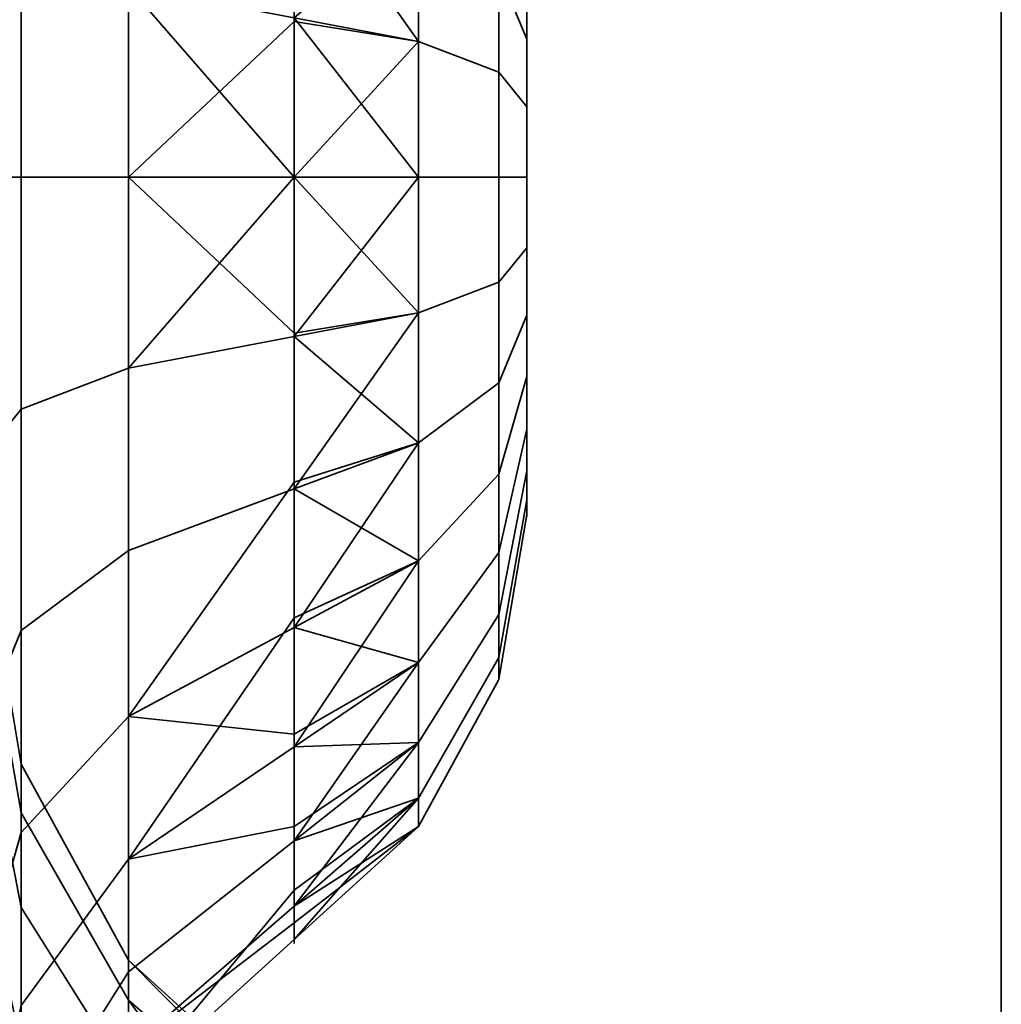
# Model space of a CAD drawing. Header units: millimetres. Extents: x -603 to 3703, y -120 to 193.
# Tile 635 of 656: x 2486.05 to 2487.5, y -17.22 to -15.77. Entities that reach past the tile are written whole.
import ezdxf

# ---------------------------------------------------------------- set-up
doc = ezdxf.new("R2010")
doc.units = ezdxf.units.MM
doc.layers.add('151', color=7, linetype='Continuous', true_color=0xffffff)

# ---------------------------------------------------------------- blocks, each defined once
blk = doc.blocks.new('UG_SURFACE_003')
at = {"layer": '151', "color": 252, "linetype": 'Continuous', "lineweight": 35}
for points in [[(3702.5001, -35, 2213.0001), (3702.5001, 174.4, 2213.0001), (2297.4999, 174.4, 2213.0001), (2297.4999, -35, 2213.0001)], [(2447.5, -35, 2063), (2447.5, 174.4, 2063), (3552.5, 174.4, 2063), (3552.5, -35, 2063)]]:
    blk.add_3dface(points, dxfattribs=at)
blk = doc.blocks.new('UG_SURFACE_164')
at = {"layer": '151', "color": 252, "linetype": 'Continuous', "lineweight": 35}
for points in [[(2486.0001, 14.42, 2022.5), (2486.0001, -46.92, 2022.5), (2487.5, -46.92, 2020.9999), (2487.5, 14.42, 2020.9999)], [(2487.5, 14.42, -7), (2487.5, -46.92, -7), (2486.0001, -46.92, -7), (2486.0001, 14.42, -7)], [(2487.5, -46.92, 2020.9999), (2487.5, -46.92, -7), (2487.5, 14.42, -7), (2487.5, 14.42, 2020.9999)]]:
    blk.add_3dface(points, dxfattribs=at)
blk = doc.blocks.new('UG_SURFACE_165')
at = {"layer": '151', "color": 252, "linetype": 'Continuous', "lineweight": 35}
for points in [[(2486.0001, 14.42, 2022.5), (2486.0001, -46.92, 2022.5), (2487.5, -46.92, 2020.9999), (2487.5, 14.42, 2020.9999)], [(2487.5, 14.42, -7), (2487.5, -46.92, -7), (2486.0001, -46.92, -7), (2486.0001, 14.42, -7)], [(2487.5, -46.92, 2020.9999), (2487.5, -46.92, -7), (2487.5, 14.42, -7), (2487.5, 14.42, 2020.9999)]]:
    blk.add_3dface(points, dxfattribs=at)
blk = doc.blocks.new('UG_SURFACE_166')
at = {"layer": '151', "color": 252, "linetype": 'Continuous', "lineweight": 35}
for points in [[(2486.0001, -46.92, 2022.5), (3513.9999, -46.92, 2022.5), (3513.9999, 14.42, 2022.5), (2486.0001, 14.42, 2022.5)], [(2486.0001, -46.92, 2022.5), (2486.0001, 14.42, 2022.5), (2487.5, 14.42, 2020.9999), (2487.5, -46.92, 2020.9999)], [(2487.5, -46.92, 2020.9999), (2487.5, 14.42, 2020.9999), (3512.5, 14.42, 2020.9999), (3512.5, -46.92, 2020.9999)]]:
    blk.add_3dface(points, dxfattribs=at)
blk = doc.blocks.new('UG_SURFACE_168')
at = {"layer": '151', "color": 252, "linetype": 'Continuous', "lineweight": 35}
for points in [[(2486.0547, -15.3315, 998.4986), (2486.0547, -16, 998.3565), (2486.0001, -16, 998.0303), (2486.0001, -15.1989, 998.2006)], [(2486.0547, -15.3315, 1178.4986), (2486.0547, -16, 1178.3565), (2486.0001, -16, 1178.0303), (2486.0001, -15.1989, 1178.2006)], [(2486.213, -15.4497, 998.764), (2486.213, -16, 998.6471), (2486.0547, -16, 998.3565), (2486.0547, -15.3315, 998.4986)], [(2486.213, -15.4497, 1178.7641), (2486.213, -16, 1178.647), (2486.0547, -16, 1178.3565), (2486.0547, -15.3315, 1178.4986)], [(2486.6405, -15.7999, 1180.9416), (2486.6405, -15.4342, 1180.7787), (2486.4571, -15.3359, 1180.914), (2486.4571, -15.7651, 1181.1051)], [(2486.6405, -15.4342, 999.2213), (2486.6405, -15.7999, 999.0584), (2486.4571, -15.5404, 998.9678)], [(2486.6405, -15.7999, 999.0584), (2486.6405, -15.4342, 999.2213), (2486.7589, -15.5623, 999.3975), (2486.7589, -15.8452, 999.2716)], [(2486.7589, -15.8452, 1180.7284), (2486.7589, -15.5623, 1180.6024), (2486.6405, -15.4342, 1180.7787), (2486.6405, -15.7999, 1180.9416)], [(2486.7589, -15.4466, 1000.4983), (2486.7589, -15.6971, 1000.6803), (2486.8, -15.7966, 1000.4568), (2486.8, -15.6284, 1000.3346)], [(2486.8, -15.6284, 1179.6654), (2486.8, -15.7966, 1179.5433), (2486.7589, -15.6971, 1179.3197), (2486.7589, -15.4466, 1179.5018)], [(2486.213, -16, 998.6471), (2486.213, -15.4497, 998.764), (2486.4571, -15.5404, 998.9678), (2486.4571, -15.7702, 998.919)], [(2486.4571, -15.5404, 1178.9678), (2486.4571, -16, 1178.8701), (2486.213, -16, 1178.647), (2486.213, -15.4497, 1178.7641)], [(2486.8, -15.567, 999.75), (2486.8, -15.5027, 999.9477), (2486.8, -15.5245, 1000.1545), (2486.8, -16, 1000)], [(2486.8, -15.6284, 1179.6654), (2486.8, -15.5245, 1179.8455), (2486.8, -15.5027, 1180.0523), (2486.8, -16, 1179.9999)], [(2486.8, -15.5027, 1180.0523), (2486.8, -15.567, 1180.25), (2486.8, -15.7061, 1180.4045), (2486.8, -16, 1179.9999)], [(2486.8, -15.5245, 1000.1545), (2486.8, -15.6284, 1000.3346), (2486.8, -15.7966, 1000.4568), (2486.8, -16, 1000)], [(2486.6405, -15.7999, 999.0584), (2486.4571, -15.7702, 998.919), (2486.4571, -15.5404, 998.9678)], [(2486.6405, -15.6085, 1179.1207), (2486.6405, -16, 1179.0375), (2486.4571, -16, 1178.8701), (2486.4571, -15.5404, 1178.9678)], [(2486.7589, -15.8452, 999.2716), (2486.7589, -15.5623, 999.3975), (2486.8, -15.7061, 999.5955), (2486.8, -15.896, 999.5109)], [(2486.8, -15.896, 1180.4891), (2486.8, -15.7061, 1180.4045), (2486.7589, -15.5623, 1180.6024), (2486.7589, -15.8452, 1180.7284)], [(2486.8, -15.896, 999.5109), (2486.8, -15.7061, 999.5955), (2486.8, -15.567, 999.75), (2486.8, -16, 1000)], [(2486.0547, -16.3417, 1001.6075), (2486.0547, -15.6583, 1001.6075), (2486.0001, -15.5905, 1001.9267), (2486.0001, -16.4095, 1001.9267)], [(2486.0547, -16.3417, 1181.6075), (2486.0547, -15.6583, 1181.6075), (2486.0001, -15.5905, 1181.9266), (2486.0001, -16.4095, 1181.9266)], [(2486.4571, -15.7651, 1001.1052), (2486.6405, -16, 1000.9626), (2486.6405, -15.6085, 1000.8794)], [(2486.6405, -15.6085, 1000.8794), (2486.6405, -16, 1000.9626), (2486.7589, -16, 1000.7447), (2486.7589, -15.6971, 1000.6803)], [(2486.7589, -15.6971, 1179.3197), (2486.7589, -16, 1179.2554), (2486.6405, -16, 1179.0375), (2486.6405, -15.6085, 1179.1207)], [(2486.8, -16, 1179.9999), (2486.8, -15.7966, 1179.5433), (2486.8, -15.6284, 1179.6654)], [(2486.213, -16.2813, 1001.3233), (2486.213, -15.7187, 1001.3233), (2486.0547, -15.6583, 1001.6075), (2486.0547, -16.3417, 1001.6075)], [(2486.213, -16.2813, 1181.3234), (2486.213, -15.7187, 1181.3234), (2486.0547, -15.6583, 1181.6075), (2486.0547, -16.3417, 1181.6075)], [(2486.7589, -15.6971, 1000.6803), (2486.7589, -16, 1000.7447), (2486.8, -16, 1000.5), (2486.8, -15.7966, 1000.4568)], [(2486.8, -15.7966, 1179.5433), (2486.8, -16, 1179.5), (2486.7589, -16, 1179.2554), (2486.7589, -15.6971, 1179.3197)], [(2486.8, -15.7061, 1180.4045), (2486.8, -15.896, 1180.4891), (2486.8, -16.104, 1180.4891), (2486.8, -16, 1179.9999)], [(2486.213, -15.7187, 1001.3233), (2486.213, -16.2813, 1001.3233), (2486.4571, -16, 1001.1299)], [(2486.4571, -16, 1001.1299), (2486.4571, -15.7651, 1001.1052), (2486.213, -15.7187, 1001.3233)], [(2486.4571, -16, 1181.1298), (2486.213, -15.7187, 1181.3234), (2486.213, -16.2813, 1181.3234)], [(2486.4571, -16, 1181.1298), (2486.4571, -15.7651, 1181.1051), (2486.213, -15.7187, 1181.3234)], [(2486.4571, -15.7651, 1001.1052), (2486.4571, -16, 1001.1299), (2486.6405, -16, 1000.9626)], [(2486.6405, -15.7999, 1180.9416), (2486.4571, -15.7651, 1181.1051), (2486.4571, -16, 1181.1298)], [(2486.4571, -15.7702, 998.919), (2486.4571, -16, 998.8701), (2486.213, -16, 998.6471)], [(2486.4571, -16, 998.8701), (2486.4571, -15.7702, 998.919), (2486.6405, -15.7999, 999.0584)], [(2486.4571, -16, 998.8701), (2486.6405, -15.7999, 999.0584), (2486.6405, -16.2001, 999.0584)], [(2486.4571, -16, 1181.1298), (2486.6405, -16.2001, 1180.9416), (2486.6405, -15.7999, 1180.9416)], [(2486.6405, -16.2001, 999.0584), (2486.6405, -15.7999, 999.0584), (2486.7589, -15.8452, 999.2716), (2486.7589, -16.1548, 999.2716)], [(2486.7589, -16.1548, 1180.7284), (2486.7589, -15.8452, 1180.7284), (2486.6405, -15.7999, 1180.9416), (2486.6405, -16.2001, 1180.9416)], [(2486.8, -15.7966, 1000.4568), (2486.8, -16, 1000.5), (2486.8, -16.2034, 1000.4568), (2486.8, -16, 1000)], [(2486.8, -16.2034, 1179.5433), (2486.8, -16, 1179.5), (2486.8, -15.7966, 1179.5433), (2486.8, -16, 1179.9999)], [(2486.7589, -16.1548, 999.2716), (2486.7589, -15.8452, 999.2716), (2486.8, -15.896, 999.5109), (2486.8, -16.104, 999.5109)], [(2486.8, -16.104, 1180.4891), (2486.8, -15.896, 1180.4891), (2486.7589, -15.8452, 1180.7284), (2486.7589, -16.1548, 1180.7284)], [(2486.8, -16.2939, 999.5955), (2486.8, -16.104, 999.5109), (2486.8, -15.896, 999.5109), (2486.8, -16, 1000)], [(2486.0547, -16, 998.3565), (2486.0547, -16.6685, 998.4986), (2486.0001, -16.8011, 998.2006), (2486.0001, -16, 998.0303)], [(2486.0547, -16, 1178.3565), (2486.0547, -16.6685, 1178.4986), (2486.0001, -16.8011, 1178.2006), (2486.0001, -16, 1178.0303)], [(2486.213, -16, 998.6471), (2486.213, -16.5503, 998.764), (2486.0547, -16.6685, 998.4986), (2486.0547, -16, 998.3565)], [(2486.213, -16, 1178.647), (2486.213, -16.5503, 1178.7641), (2486.0547, -16.6685, 1178.4986), (2486.0547, -16, 1178.3565)], [(2486.213, -16.2813, 1001.3233), (2486.4571, -16.2349, 1001.1052), (2486.4571, -16, 1001.1299)], [(2486.213, -16, 998.6471), (2486.4571, -16, 998.8701), (2486.4571, -16.2298, 998.919)], [(2486.4571, -16.2298, 998.919), (2486.4571, -16.4596, 998.9678), (2486.213, -16.5503, 998.764), (2486.213, -16, 998.6471)], [(2486.213, -16.2813, 1181.3234), (2486.4571, -16.2349, 1181.1051), (2486.4571, -16, 1181.1298)], [(2486.4571, -16, 1178.8701), (2486.4571, -16.4596, 1178.9678), (2486.213, -16.5503, 1178.7641), (2486.213, -16, 1178.647)], [(2486.6405, -16.2001, 999.0584), (2486.4571, -16.2298, 998.919), (2486.4571, -16, 998.8701)], [(2486.6405, -16.3915, 1000.8794), (2486.6405, -16, 1000.9626), (2486.4571, -16.2349, 1001.1052)], [(2486.6405, -16, 1000.9626), (2486.4571, -16, 1001.1299), (2486.4571, -16.2349, 1001.1052)], [(2486.6405, -16, 1179.0375), (2486.6405, -16.3915, 1179.1207), (2486.4571, -16.4596, 1178.9678), (2486.4571, -16, 1178.8701)], [(2486.4571, -16, 1181.1298), (2486.4571, -16.2349, 1181.1051), (2486.6405, -16.2001, 1180.9416)], [(2486.6405, -16, 1000.9626), (2486.6405, -16.3915, 1000.8794), (2486.7589, -16.3029, 1000.6803), (2486.7589, -16, 1000.7447)], [(2486.7589, -16, 1179.2554), (2486.7589, -16.3029, 1179.3197), (2486.6405, -16.3915, 1179.1207), (2486.6405, -16, 1179.0375)], [(2486.7589, -16, 1000.7447), (2486.7589, -16.3029, 1000.6803), (2486.8, -16.2034, 1000.4568), (2486.8, -16, 1000.5)], [(2486.8, -16, 1179.5), (2486.8, -16.2034, 1179.5433), (2486.7589, -16.3029, 1179.3197), (2486.7589, -16, 1179.2554)], [(2486.8, -16, 1000), (2486.8, -16.2034, 1000.4568), (2486.8, -16.3716, 1000.3346)], [(2486.8, -16.3716, 1000.3346), (2486.8, -16.4755, 1000.1545), (2486.8, -16.4973, 999.9477), (2486.8, -16, 1000)], [(2486.8, -16.4973, 999.9477), (2486.8, -16.433, 999.75), (2486.8, -16.2939, 999.5955), (2486.8, -16, 1000)], [(2486.8, -16.104, 1180.4891), (2486.8, -16.2939, 1180.4045), (2486.8, -16.433, 1180.25), (2486.8, -16, 1179.9999)], [(2486.8, -16.433, 1180.25), (2486.8, -16.4973, 1180.0523), (2486.8, -16.4755, 1179.8455), (2486.8, -16, 1179.9999)], [(2486.8, -16.4755, 1179.8455), (2486.8, -16.3716, 1179.6654), (2486.8, -16.2034, 1179.5433), (2486.8, -16, 1179.9999)], [(2486.7589, -16.4377, 999.3975), (2486.7589, -16.1548, 999.2716), (2486.8, -16.104, 999.5109), (2486.8, -16.2939, 999.5955)], [(2486.8, -16.2939, 1180.4045), (2486.8, -16.104, 1180.4891), (2486.7589, -16.1548, 1180.7284), (2486.7589, -16.4377, 1180.6024)], [(2486.6405, -16.5658, 999.2213), (2486.6405, -16.2001, 999.0584), (2486.7589, -16.1548, 999.2716), (2486.7589, -16.4377, 999.3975)], [(2486.7589, -16.4377, 1180.6024), (2486.7589, -16.1548, 1180.7284), (2486.6405, -16.2001, 1180.9416), (2486.6405, -16.5658, 1180.7787)], [(2486.6405, -16.2001, 999.0584), (2486.6405, -16.5658, 999.2213), (2486.4571, -16.4596, 998.9678)], [(2486.4571, -16.4596, 998.9678), (2486.4571, -16.2298, 998.919), (2486.6405, -16.2001, 999.0584)], [(2486.6405, -16.5658, 1180.7787), (2486.6405, -16.2001, 1180.9416), (2486.4571, -16.2349, 1181.1051), (2486.4571, -16.6641, 1180.914)], [(2486.7589, -16.3029, 1000.6803), (2486.7589, -16.5534, 1000.4983), (2486.8, -16.3716, 1000.3346), (2486.8, -16.2034, 1000.4568)], [(2486.8, -16.2034, 1179.5433), (2486.8, -16.3716, 1179.6654), (2486.7589, -16.5534, 1179.5018), (2486.7589, -16.3029, 1179.3197)], [(2486.4571, -16.4495, 1001.0096), (2486.4571, -16.2349, 1001.1052), (2486.213, -16.2813, 1001.3233), (2486.213, -16.7952, 1001.0946)], [(2486.4571, -16.6641, 1180.914), (2486.4571, -16.2349, 1181.1051), (2486.213, -16.2813, 1181.3234), (2486.213, -16.7952, 1181.0945)], [(2486.4571, -16.2349, 1001.1052), (2486.4571, -16.4495, 1001.0096), (2486.6405, -16.3915, 1000.8794)], [(2486.213, -16.7952, 1001.0946), (2486.213, -16.2813, 1001.3233), (2486.0547, -16.3417, 1001.6075), (2486.0547, -16.966, 1001.3295)], [(2486.213, -16.7952, 1181.0945), (2486.213, -16.2813, 1181.3234), (2486.0547, -16.3417, 1181.6075), (2486.0547, -16.966, 1181.3296)], [(2486.6405, -16.3915, 1000.8794), (2486.6405, -16.7153, 1000.6441), (2486.7589, -16.5534, 1000.4983), (2486.7589, -16.3029, 1000.6803)], [(2486.7589, -16.3029, 1179.3197), (2486.7589, -16.5534, 1179.5018), (2486.6405, -16.7153, 1179.3559), (2486.6405, -16.3915, 1179.1207)], [(2486.7589, -16.6449, 999.6276), (2486.7589, -16.4377, 999.3975), (2486.8, -16.2939, 999.5955), (2486.8, -16.433, 999.75)], [(2486.8, -16.433, 1180.25), (2486.8, -16.2939, 1180.4045), (2486.7589, -16.4377, 1180.6024), (2486.7589, -16.6449, 1180.3724)], [(2486.0547, -16.966, 1001.3295), (2486.0547, -16.3417, 1001.6075), (2486.0001, -16.4095, 1001.9267), (2486.0001, -17.1578, 1001.5935)], [(2486.0547, -16.966, 1181.3296), (2486.0547, -16.3417, 1181.6075), (2486.0001, -16.4095, 1181.9266), (2486.0001, -17.1578, 1181.5935)], [(2486.7589, -16.5534, 1000.4983), (2486.7589, -16.7082, 1000.2301), (2486.8, -16.4755, 1000.1545), (2486.8, -16.3716, 1000.3346)], [(2486.8, -16.3716, 1179.6654), (2486.8, -16.4755, 1179.8455), (2486.7589, -16.7082, 1179.7699), (2486.7589, -16.5534, 1179.5018)], [(2486.6405, -16.3915, 1000.8794), (2486.4571, -16.4495, 1001.0096), (2486.4571, -16.6641, 1000.9141)], [(2486.4571, -16.6641, 1000.9141), (2486.6405, -16.7153, 1000.6441), (2486.6405, -16.3915, 1000.8794)], [(2486.6405, -16.3915, 1179.1207), (2486.6405, -16.7153, 1179.3559), (2486.4571, -16.8397, 1179.2439), (2486.4571, -16.4596, 1178.9678)], [(2486.7589, -16.7406, 999.9222), (2486.7589, -16.6449, 999.6276), (2486.8, -16.433, 999.75), (2486.8, -16.4973, 999.9477)], [(2486.8, -16.4973, 1180.0523), (2486.8, -16.433, 1180.25), (2486.7589, -16.6449, 1180.3724), (2486.7589, -16.7406, 1180.0778)], [(2486.6405, -16.8336, 999.5187), (2486.6405, -16.5658, 999.2213), (2486.7589, -16.4377, 999.3975), (2486.7589, -16.6449, 999.6276)], [(2486.7589, -16.6449, 1180.3724), (2486.7589, -16.4377, 1180.6024), (2486.6405, -16.5658, 1180.7787), (2486.6405, -16.8336, 1180.4813)], [(2486.213, -16.7952, 1001.0946), (2486.4571, -16.6641, 1000.9141), (2486.4571, -16.4495, 1001.0096)], [(2486.213, -17.0054, 999.0947), (2486.213, -16.5503, 998.764), (2486.4571, -16.4596, 998.9678), (2486.4571, -16.6496, 999.1059)], [(2486.4571, -16.4596, 1178.9678), (2486.4571, -16.8397, 1179.2439), (2486.213, -17.0054, 1179.0947), (2486.213, -16.5503, 1178.7641)], [(2486.6405, -16.5658, 999.2213), (2486.4571, -16.6496, 999.1059), (2486.4571, -16.4596, 998.9678)], [(2486.7589, -16.7082, 1000.2301), (2486.7589, -16.7406, 999.9222), (2486.8, -16.4973, 999.9477), (2486.8, -16.4755, 1000.1545)], [(2486.8, -16.4755, 1179.8455), (2486.8, -16.4973, 1180.0523), (2486.7589, -16.7406, 1180.0778), (2486.7589, -16.7082, 1179.7699)], [(2486.0547, -17.0767, 1006.8218), (2486.0547, -16.8655, 1006.1718), (2486.0001, -16.5411, 1006.2059), (2486.0001, -16.7942, 1006.9848)], [(2486.0547, -16.8655, 1006.1718), (2486.0547, -16.937, 1005.4921), (2486.0001, -16.6267, 1005.3914), (2486.0001, -16.5411, 1006.2059)], [(2486.0547, -17.0767, 1174.8217), (2486.0547, -16.8655, 1174.1718), (2486.0001, -16.5411, 1174.2059), (2486.0001, -16.7942, 1174.9848)], [(2486.0547, -16.8655, 1174.1718), (2486.0547, -16.937, 1173.4922), (2486.0001, -16.6267, 1173.3913), (2486.0001, -16.5411, 1174.2059)], [(2486.213, -16.5503, 998.764), (2486.213, -17.0054, 999.0947), (2486.0547, -17.2213, 998.9003), (2486.0547, -16.6685, 998.4986)], [(2486.213, -16.5503, 1178.7641), (2486.213, -17.0054, 1179.0947), (2486.0547, -17.2213, 1178.9004), (2486.0547, -16.6685, 1178.4986)], [(2486.6405, -16.7153, 1000.6441), (2486.6405, -16.9155, 1000.2974), (2486.7589, -16.7082, 1000.2301), (2486.7589, -16.5534, 1000.4983)], [(2486.7589, -16.5534, 1179.5018), (2486.7589, -16.7082, 1179.7699), (2486.6405, -16.9155, 1179.7025), (2486.6405, -16.7153, 1179.3559)], [(2486.6405, -16.5658, 999.2213), (2486.6405, -16.8336, 999.5187), (2486.4571, -16.8397, 999.244)], [(2486.4571, -16.8397, 999.244), (2486.4571, -16.6496, 999.1059), (2486.6405, -16.5658, 999.2213)], [(2486.6405, -16.8336, 1180.4813), (2486.6405, -16.5658, 1180.7787), (2486.4571, -16.6641, 1180.914), (2486.4571, -16.9785, 1180.5649)], [(2486.0547, -16.937, 1005.4921), (2486.0547, -17.2787, 1004.9003), (2486.0001, -17.0362, 1004.6821), (2486.0001, -16.6267, 1005.3914)], [(2486.0547, -16.937, 1173.4922), (2486.0547, -17.2787, 1172.9003), (2486.0001, -17.0362, 1172.682), (2486.0001, -16.6267, 1173.3913)], [(2486.4571, -16.6496, 999.1059), (2486.4571, -16.8397, 999.244), (2486.213, -17.0054, 999.0947)], [(2486.6405, -16.9573, 999.8994), (2486.6405, -16.8336, 999.5187), (2486.7589, -16.6449, 999.6276), (2486.7589, -16.7406, 999.9222)], [(2486.7589, -16.7406, 1180.0778), (2486.7589, -16.6449, 1180.3724), (2486.6405, -16.8336, 1180.4813), (2486.6405, -16.9573, 1180.1006)], [(2486.4571, -16.8213, 1000.7395), (2486.4571, -16.6641, 1000.9141), (2486.213, -16.7952, 1001.0946)], [(2486.4571, -16.9785, 1180.5649), (2486.4571, -16.6641, 1180.914), (2486.213, -16.7952, 1181.0945), (2486.213, -17.1717, 1180.6765)], [(2486.4571, -16.6641, 1000.9141), (2486.4571, -16.8213, 1000.7395), (2486.6405, -16.7153, 1000.6441)], [(2486.0547, -16.6685, 998.4986), (2486.0547, -17.2213, 998.9003), (2486.0001, -17.4638, 998.682), (2486.0001, -16.8011, 998.2006)], [(2486.0547, -16.6685, 1178.4986), (2486.0547, -17.2213, 1178.9004), (2486.0001, -17.4638, 1178.682), (2486.0001, -16.8011, 1178.2006)], [(2486.6405, -16.9155, 1000.2974), (2486.6405, -16.9573, 999.8994), (2486.7589, -16.7406, 999.9222), (2486.7589, -16.7082, 1000.2301)], [(2486.7589, -16.7082, 1179.7699), (2486.7589, -16.7406, 1180.0778), (2486.6405, -16.9573, 1180.1006), (2486.6405, -16.9155, 1179.7025)], [(2486.6405, -16.9155, 1000.2974), (2486.6405, -16.7153, 1000.6441), (2486.4571, -16.9785, 1000.5649)], [(2486.6405, -16.7153, 1000.6441), (2486.4571, -16.8213, 1000.7395), (2486.4571, -16.9785, 1000.5649)], [(2486.6405, -16.7153, 1179.3559), (2486.6405, -16.9155, 1179.7025), (2486.4571, -17.0746, 1179.6509), (2486.4571, -16.8397, 1179.2439)], [(2486.0547, -17.534, 1007.3296), (2486.0547, -17.0767, 1006.8218), (2486.0001, -16.7942, 1006.9848), (2486.0001, -17.3422, 1007.5935)], [(2486.0547, -17.534, 1175.3296), (2486.0547, -17.0767, 1174.8217), (2486.0001, -16.7942, 1174.9848), (2486.0001, -17.3422, 1175.5935)], [(2486.213, -17.1717, 1000.6765), (2486.213, -16.7952, 1001.0946), (2486.0547, -16.966, 1001.3295), (2486.0547, -17.4233, 1000.8217)], [(2486.213, -17.1717, 1180.6765), (2486.213, -16.7952, 1181.0945), (2486.0547, -16.966, 1181.3296), (2486.0547, -17.4233, 1180.8218)], [(2486.213, -16.7952, 1001.0946), (2486.213, -17.1717, 1000.6765), (2486.4571, -16.9785, 1000.5649), (2486.4571, -16.8213, 1000.7395)], [(2486.213, -17.0054, 999.0947), (2486.4571, -16.8397, 999.244), (2486.4571, -16.9571, 999.4474)], [(2486.4571, -16.8397, 1179.2439), (2486.4571, -17.0746, 1179.6509), (2486.213, -17.2867, 1179.5819), (2486.213, -17.0054, 1179.0947)], [(2486.6405, -16.8336, 999.5187), (2486.4571, -16.9571, 999.4474), (2486.4571, -16.8397, 999.244)], [(2486.4571, -17.0746, 999.6508), (2486.6405, -16.8336, 999.5187), (2486.6405, -16.9573, 999.8994)], [(2486.4571, -17.0746, 999.6508), (2486.4571, -16.9571, 999.4474), (2486.6405, -16.8336, 999.5187)], [(2486.6405, -16.9573, 1180.1006), (2486.6405, -16.8336, 1180.4813), (2486.4571, -16.9785, 1180.5649), (2486.4571, -17.1237, 1180.1181)], [(2486.213, -17.3283, 1006.6764), (2486.213, -17.1545, 1006.1414), (2486.0547, -16.8655, 1006.1718), (2486.0547, -17.0767, 1006.8218)], [(2486.213, -17.1545, 1006.1414), (2486.213, -17.2133, 1005.582), (2486.0547, -16.937, 1005.4921), (2486.0547, -16.8655, 1006.1718)], [(2486.213, -17.3283, 1174.6764), (2486.213, -17.1545, 1174.1414), (2486.0547, -16.8655, 1174.1718), (2486.0547, -17.0767, 1174.8217)], [(2486.213, -17.1545, 1174.1414), (2486.213, -17.2133, 1173.582), (2486.0547, -16.937, 1173.4922), (2486.0547, -16.8655, 1174.1718)], [(2486.6405, -16.9155, 1000.2974), (2486.4571, -17.0511, 1000.3415), (2486.4571, -17.1237, 1000.1181)], [(2486.4571, -17.1237, 1000.1181), (2486.6405, -16.9573, 999.8994), (2486.6405, -16.9155, 1000.2974)], [(2486.4571, -16.9785, 1000.5649), (2486.4571, -17.0511, 1000.3415), (2486.6405, -16.9155, 1000.2974)], [(2486.6405, -16.9155, 1179.7025), (2486.6405, -16.9573, 1180.1006), (2486.4571, -17.1237, 1180.1181), (2486.4571, -17.0746, 1179.6509)], [(2486.213, -17.2133, 1005.582), (2486.213, -17.4946, 1005.0948), (2486.0547, -17.2787, 1004.9003), (2486.0547, -16.937, 1005.4921)], [(2486.213, -17.2133, 1173.582), (2486.213, -17.4946, 1173.0947), (2486.0547, -17.2787, 1172.9003), (2486.0547, -16.937, 1173.4922)], [(2486.0547, -17.4233, 1000.8217), (2486.0547, -16.966, 1001.3295), (2486.0001, -17.1578, 1001.5935), (2486.0001, -17.7058, 1000.9848)], [(2486.0547, -17.4233, 1180.8218), (2486.0547, -16.966, 1181.3296), (2486.0001, -17.1578, 1181.5935), (2486.0001, -17.7058, 1180.9849)], [(2486.4571, -16.9571, 999.4474), (2486.4571, -17.0746, 999.6508), (2486.213, -17.2867, 999.5819), (2486.213, -17.0054, 999.0947)], [(2486.6405, -16.9573, 999.8994), (2486.4571, -17.0991, 999.8845), (2486.4571, -17.0746, 999.6508)], [(2486.4571, -17.1237, 1000.1181), (2486.4571, -17.0991, 999.8845), (2486.6405, -16.9573, 999.8994)], [(2486.4571, -17.0511, 1000.3415), (2486.4571, -16.9785, 1000.5649), (2486.213, -17.1717, 1000.6765), (2486.213, -17.3455, 1000.1414)], [(2486.4571, -17.1237, 1180.1181), (2486.4571, -16.9785, 1180.5649), (2486.213, -17.1717, 1180.6765), (2486.213, -17.3455, 1180.1414)], [(2486.213, -17.0054, 999.0947), (2486.213, -17.2867, 999.5819), (2486.0547, -17.563, 999.4922), (2486.0547, -17.2213, 998.9003)], [(2486.213, -17.0054, 1179.0947), (2486.213, -17.2867, 1179.5819), (2486.0547, -17.563, 1179.4921), (2486.0547, -17.2213, 1178.9004)], [(2486.0547, -17.2787, 1004.9003), (2486.0547, -17.8315, 1004.4986), (2486.0001, -17.6989, 1004.2006), (2486.0001, -17.0362, 1004.6821)], [(2486.0547, -17.2787, 1172.9003), (2486.0547, -17.8315, 1172.4986), (2486.0001, -17.6989, 1172.2006), (2486.0001, -17.0362, 1172.682)], [(2486.213, -17.3455, 1000.1414), (2486.4571, -17.1237, 1000.1181), (2486.4571, -17.0511, 1000.3415)], [(2486.213, -17.7048, 1007.0945), (2486.213, -17.3283, 1006.6764), (2486.0547, -17.0767, 1006.8218), (2486.0547, -17.534, 1007.3296)], [(2486.213, -17.7048, 1175.0945), (2486.213, -17.3283, 1174.6764), (2486.0547, -17.0767, 1174.8217), (2486.0547, -17.534, 1175.3296)], [(2486.213, -17.2867, 999.5819), (2486.4571, -17.0746, 999.6508), (2486.4571, -17.0991, 999.8845)], [(2486.4571, -17.0746, 1179.6509), (2486.4571, -17.1237, 1180.1181), (2486.213, -17.3455, 1180.1414), (2486.213, -17.2867, 1179.5819)], [(2486.4571, -17.0991, 999.8845), (2486.4571, -17.1237, 1000.1181), (2486.213, -17.3455, 1000.1414), (2486.213, -17.2867, 999.5819)], [(2486.213, -17.1545, 1006.1414), (2486.4571, -17.3763, 1006.1181), (2486.4571, -17.4009, 1005.8845)], [(2486.4571, -17.4489, 1006.3416), (2486.4571, -17.3763, 1006.1181), (2486.213, -17.1545, 1006.1414), (2486.213, -17.3283, 1006.6764)], [(2486.4571, -17.4009, 1005.8845), (2486.4571, -17.4254, 1005.6509), (2486.213, -17.2133, 1005.582), (2486.213, -17.1545, 1006.1414)], [(2486.4571, -17.5215, 1174.565), (2486.4571, -17.3763, 1174.1182), (2486.213, -17.1545, 1174.1414), (2486.213, -17.3283, 1174.6764)], [(2486.4571, -17.3763, 1174.1182), (2486.4571, -17.4254, 1173.6509), (2486.213, -17.2133, 1173.582), (2486.213, -17.1545, 1174.1414)], [(2486.213, -17.3455, 1000.1414), (2486.213, -17.1717, 1000.6765), (2486.0547, -17.4233, 1000.8217), (2486.0547, -17.6345, 1000.1718)], [(2486.213, -17.3455, 1180.1414), (2486.213, -17.1717, 1180.6765), (2486.0547, -17.4233, 1180.8218), (2486.0547, -17.6345, 1180.1718)], [(2486.213, -17.2133, 1005.582), (2486.4571, -17.4254, 1005.6509), (2486.4571, -17.5429, 1005.4474)], [(2486.4571, -17.5429, 1005.4474), (2486.4571, -17.6603, 1005.244), (2486.213, -17.4946, 1005.0948), (2486.213, -17.2133, 1005.582)], [(2486.4571, -17.4254, 1173.6509), (2486.4571, -17.6603, 1173.244), (2486.213, -17.4946, 1173.0947), (2486.213, -17.2133, 1173.582)]]:
    blk.add_3dface(points, dxfattribs=at)
blk = doc.blocks.new('UG_SURFACE_172')
at = {"layer": '151', "color": 252, "linetype": 'Continuous', "lineweight": 35}
for points in [[(2486.0547, -15.3315, 998.4986), (2486.0547, -16, 998.3565), (2486.0001, -16, 998.0303), (2486.0001, -15.1989, 998.2006)], [(2486.0547, -15.3315, 1178.4986), (2486.0547, -16, 1178.3565), (2486.0001, -16, 1178.0303), (2486.0001, -15.1989, 1178.2006)], [(2486.213, -15.4497, 998.764), (2486.213, -16, 998.6471), (2486.0547, -16, 998.3565), (2486.0547, -15.3315, 998.4986)], [(2486.213, -15.4497, 1178.7641), (2486.213, -16, 1178.647), (2486.0547, -16, 1178.3565), (2486.0547, -15.3315, 1178.4986)], [(2486.6405, -15.7999, 1180.9416), (2486.6405, -15.4342, 1180.7787), (2486.4571, -15.3359, 1180.914), (2486.4571, -15.7651, 1181.1051)], [(2486.6405, -15.4342, 999.2213), (2486.6405, -15.7999, 999.0584), (2486.4571, -15.5404, 998.9678)], [(2486.6405, -15.7999, 999.0584), (2486.6405, -15.4342, 999.2213), (2486.7589, -15.5623, 999.3975), (2486.7589, -15.8452, 999.2716)], [(2486.7589, -15.8452, 1180.7284), (2486.7589, -15.5623, 1180.6024), (2486.6405, -15.4342, 1180.7787), (2486.6405, -15.7999, 1180.9416)], [(2486.7589, -15.4466, 1000.4983), (2486.7589, -15.6971, 1000.6803), (2486.8, -15.7966, 1000.4568), (2486.8, -15.6284, 1000.3346)], [(2486.8, -15.6284, 1179.6654), (2486.8, -15.7966, 1179.5433), (2486.7589, -15.6971, 1179.3197), (2486.7589, -15.4466, 1179.5018)], [(2486.213, -16, 998.6471), (2486.213, -15.4497, 998.764), (2486.4571, -15.5404, 998.9678), (2486.4571, -15.7702, 998.919)], [(2486.4571, -15.5404, 1178.9678), (2486.4571, -16, 1178.8701), (2486.213, -16, 1178.647), (2486.213, -15.4497, 1178.7641)], [(2486.8, -15.567, 999.75), (2486.8, -15.5027, 999.9477), (2486.8, -15.5245, 1000.1545), (2486.8, -16, 1000)], [(2486.8, -15.6284, 1179.6654), (2486.8, -15.5245, 1179.8455), (2486.8, -15.5027, 1180.0523), (2486.8, -16, 1179.9999)], [(2486.8, -15.5027, 1180.0523), (2486.8, -15.567, 1180.25), (2486.8, -15.7061, 1180.4045), (2486.8, -16, 1179.9999)], [(2486.8, -15.5245, 1000.1545), (2486.8, -15.6284, 1000.3346), (2486.8, -15.7966, 1000.4568), (2486.8, -16, 1000)], [(2486.6405, -15.7999, 999.0584), (2486.4571, -15.7702, 998.919), (2486.4571, -15.5404, 998.9678)], [(2486.6405, -15.6085, 1179.1207), (2486.6405, -16, 1179.0375), (2486.4571, -16, 1178.8701), (2486.4571, -15.5404, 1178.9678)], [(2486.7589, -15.8452, 999.2716), (2486.7589, -15.5623, 999.3975), (2486.8, -15.7061, 999.5955), (2486.8, -15.896, 999.5109)], [(2486.8, -15.896, 1180.4891), (2486.8, -15.7061, 1180.4045), (2486.7589, -15.5623, 1180.6024), (2486.7589, -15.8452, 1180.7284)], [(2486.8, -15.896, 999.5109), (2486.8, -15.7061, 999.5955), (2486.8, -15.567, 999.75), (2486.8, -16, 1000)], [(2486.0547, -16.3417, 1001.6075), (2486.0547, -15.6583, 1001.6075), (2486.0001, -15.5905, 1001.9267), (2486.0001, -16.4095, 1001.9267)], [(2486.0547, -16.3417, 1181.6075), (2486.0547, -15.6583, 1181.6075), (2486.0001, -15.5905, 1181.9266), (2486.0001, -16.4095, 1181.9266)], [(2486.4571, -15.7651, 1001.1052), (2486.6405, -16, 1000.9626), (2486.6405, -15.6085, 1000.8794)], [(2486.6405, -15.6085, 1000.8794), (2486.6405, -16, 1000.9626), (2486.7589, -16, 1000.7447), (2486.7589, -15.6971, 1000.6803)], [(2486.7589, -15.6971, 1179.3197), (2486.7589, -16, 1179.2554), (2486.6405, -16, 1179.0375), (2486.6405, -15.6085, 1179.1207)], [(2486.8, -16, 1179.9999), (2486.8, -15.7966, 1179.5433), (2486.8, -15.6284, 1179.6654)], [(2486.213, -16.2813, 1001.3233), (2486.213, -15.7187, 1001.3233), (2486.0547, -15.6583, 1001.6075), (2486.0547, -16.3417, 1001.6075)], [(2486.213, -16.2813, 1181.3234), (2486.213, -15.7187, 1181.3234), (2486.0547, -15.6583, 1181.6075), (2486.0547, -16.3417, 1181.6075)], [(2486.7589, -15.6971, 1000.6803), (2486.7589, -16, 1000.7447), (2486.8, -16, 1000.5), (2486.8, -15.7966, 1000.4568)], [(2486.8, -15.7966, 1179.5433), (2486.8, -16, 1179.5), (2486.7589, -16, 1179.2554), (2486.7589, -15.6971, 1179.3197)], [(2486.8, -15.7061, 1180.4045), (2486.8, -15.896, 1180.4891), (2486.8, -16.104, 1180.4891), (2486.8, -16, 1179.9999)], [(2486.213, -15.7187, 1001.3233), (2486.213, -16.2813, 1001.3233), (2486.4571, -16, 1001.1299)], [(2486.4571, -16, 1001.1299), (2486.4571, -15.7651, 1001.1052), (2486.213, -15.7187, 1001.3233)], [(2486.4571, -16, 1181.1298), (2486.213, -15.7187, 1181.3234), (2486.213, -16.2813, 1181.3234)], [(2486.4571, -16, 1181.1298), (2486.4571, -15.7651, 1181.1051), (2486.213, -15.7187, 1181.3234)], [(2486.4571, -15.7651, 1001.1052), (2486.4571, -16, 1001.1299), (2486.6405, -16, 1000.9626)], [(2486.6405, -15.7999, 1180.9416), (2486.4571, -15.7651, 1181.1051), (2486.4571, -16, 1181.1298)], [(2486.4571, -15.7702, 998.919), (2486.4571, -16, 998.8701), (2486.213, -16, 998.6471)], [(2486.4571, -16, 998.8701), (2486.4571, -15.7702, 998.919), (2486.6405, -15.7999, 999.0584)], [(2486.4571, -16, 998.8701), (2486.6405, -15.7999, 999.0584), (2486.6405, -16.2001, 999.0584)], [(2486.4571, -16, 1181.1298), (2486.6405, -16.2001, 1180.9416), (2486.6405, -15.7999, 1180.9416)], [(2486.6405, -16.2001, 999.0584), (2486.6405, -15.7999, 999.0584), (2486.7589, -15.8452, 999.2716), (2486.7589, -16.1548, 999.2716)], [(2486.7589, -16.1548, 1180.7284), (2486.7589, -15.8452, 1180.7284), (2486.6405, -15.7999, 1180.9416), (2486.6405, -16.2001, 1180.9416)], [(2486.8, -15.7966, 1000.4568), (2486.8, -16, 1000.5), (2486.8, -16.2034, 1000.4568), (2486.8, -16, 1000)], [(2486.8, -16.2034, 1179.5433), (2486.8, -16, 1179.5), (2486.8, -15.7966, 1179.5433), (2486.8, -16, 1179.9999)], [(2486.7589, -16.1548, 999.2716), (2486.7589, -15.8452, 999.2716), (2486.8, -15.896, 999.5109), (2486.8, -16.104, 999.5109)], [(2486.8, -16.104, 1180.4891), (2486.8, -15.896, 1180.4891), (2486.7589, -15.8452, 1180.7284), (2486.7589, -16.1548, 1180.7284)], [(2486.8, -16.2939, 999.5955), (2486.8, -16.104, 999.5109), (2486.8, -15.896, 999.5109), (2486.8, -16, 1000)], [(2486.0547, -16, 998.3565), (2486.0547, -16.6685, 998.4986), (2486.0001, -16.8011, 998.2006), (2486.0001, -16, 998.0303)], [(2486.0547, -16, 1178.3565), (2486.0547, -16.6685, 1178.4986), (2486.0001, -16.8011, 1178.2006), (2486.0001, -16, 1178.0303)], [(2486.213, -16, 998.6471), (2486.213, -16.5503, 998.764), (2486.0547, -16.6685, 998.4986), (2486.0547, -16, 998.3565)], [(2486.213, -16, 1178.647), (2486.213, -16.5503, 1178.7641), (2486.0547, -16.6685, 1178.4986), (2486.0547, -16, 1178.3565)], [(2486.213, -16.2813, 1001.3233), (2486.4571, -16.2349, 1001.1052), (2486.4571, -16, 1001.1299)], [(2486.213, -16, 998.6471), (2486.4571, -16, 998.8701), (2486.4571, -16.2298, 998.919)], [(2486.4571, -16.2298, 998.919), (2486.4571, -16.4596, 998.9678), (2486.213, -16.5503, 998.764), (2486.213, -16, 998.6471)], [(2486.213, -16.2813, 1181.3234), (2486.4571, -16.2349, 1181.1051), (2486.4571, -16, 1181.1298)], [(2486.4571, -16, 1178.8701), (2486.4571, -16.4596, 1178.9678), (2486.213, -16.5503, 1178.7641), (2486.213, -16, 1178.647)], [(2486.6405, -16.2001, 999.0584), (2486.4571, -16.2298, 998.919), (2486.4571, -16, 998.8701)], [(2486.6405, -16.3915, 1000.8794), (2486.6405, -16, 1000.9626), (2486.4571, -16.2349, 1001.1052)], [(2486.6405, -16, 1000.9626), (2486.4571, -16, 1001.1299), (2486.4571, -16.2349, 1001.1052)], [(2486.6405, -16, 1179.0375), (2486.6405, -16.3915, 1179.1207), (2486.4571, -16.4596, 1178.9678), (2486.4571, -16, 1178.8701)], [(2486.4571, -16, 1181.1298), (2486.4571, -16.2349, 1181.1051), (2486.6405, -16.2001, 1180.9416)], [(2486.6405, -16, 1000.9626), (2486.6405, -16.3915, 1000.8794), (2486.7589, -16.3029, 1000.6803), (2486.7589, -16, 1000.7447)], [(2486.7589, -16, 1179.2554), (2486.7589, -16.3029, 1179.3197), (2486.6405, -16.3915, 1179.1207), (2486.6405, -16, 1179.0375)], [(2486.7589, -16, 1000.7447), (2486.7589, -16.3029, 1000.6803), (2486.8, -16.2034, 1000.4568), (2486.8, -16, 1000.5)], [(2486.8, -16, 1179.5), (2486.8, -16.2034, 1179.5433), (2486.7589, -16.3029, 1179.3197), (2486.7589, -16, 1179.2554)], [(2486.8, -16, 1000), (2486.8, -16.2034, 1000.4568), (2486.8, -16.3716, 1000.3346)], [(2486.8, -16.3716, 1000.3346), (2486.8, -16.4755, 1000.1545), (2486.8, -16.4973, 999.9477), (2486.8, -16, 1000)], [(2486.8, -16.4973, 999.9477), (2486.8, -16.433, 999.75), (2486.8, -16.2939, 999.5955), (2486.8, -16, 1000)], [(2486.8, -16.104, 1180.4891), (2486.8, -16.2939, 1180.4045), (2486.8, -16.433, 1180.25), (2486.8, -16, 1179.9999)], [(2486.8, -16.433, 1180.25), (2486.8, -16.4973, 1180.0523), (2486.8, -16.4755, 1179.8455), (2486.8, -16, 1179.9999)], [(2486.8, -16.4755, 1179.8455), (2486.8, -16.3716, 1179.6654), (2486.8, -16.2034, 1179.5433), (2486.8, -16, 1179.9999)], [(2486.7589, -16.4377, 999.3975), (2486.7589, -16.1548, 999.2716), (2486.8, -16.104, 999.5109), (2486.8, -16.2939, 999.5955)], [(2486.8, -16.2939, 1180.4045), (2486.8, -16.104, 1180.4891), (2486.7589, -16.1548, 1180.7284), (2486.7589, -16.4377, 1180.6024)], [(2486.6405, -16.5658, 999.2213), (2486.6405, -16.2001, 999.0584), (2486.7589, -16.1548, 999.2716), (2486.7589, -16.4377, 999.3975)], [(2486.7589, -16.4377, 1180.6024), (2486.7589, -16.1548, 1180.7284), (2486.6405, -16.2001, 1180.9416), (2486.6405, -16.5658, 1180.7787)], [(2486.6405, -16.2001, 999.0584), (2486.6405, -16.5658, 999.2213), (2486.4571, -16.4596, 998.9678)], [(2486.4571, -16.4596, 998.9678), (2486.4571, -16.2298, 998.919), (2486.6405, -16.2001, 999.0584)], [(2486.6405, -16.5658, 1180.7787), (2486.6405, -16.2001, 1180.9416), (2486.4571, -16.2349, 1181.1051), (2486.4571, -16.6641, 1180.914)], [(2486.7589, -16.3029, 1000.6803), (2486.7589, -16.5534, 1000.4983), (2486.8, -16.3716, 1000.3346), (2486.8, -16.2034, 1000.4568)], [(2486.8, -16.2034, 1179.5433), (2486.8, -16.3716, 1179.6654), (2486.7589, -16.5534, 1179.5018), (2486.7589, -16.3029, 1179.3197)], [(2486.4571, -16.4495, 1001.0096), (2486.4571, -16.2349, 1001.1052), (2486.213, -16.2813, 1001.3233), (2486.213, -16.7952, 1001.0946)], [(2486.4571, -16.6641, 1180.914), (2486.4571, -16.2349, 1181.1051), (2486.213, -16.2813, 1181.3234), (2486.213, -16.7952, 1181.0945)], [(2486.4571, -16.2349, 1001.1052), (2486.4571, -16.4495, 1001.0096), (2486.6405, -16.3915, 1000.8794)], [(2486.213, -16.7952, 1001.0946), (2486.213, -16.2813, 1001.3233), (2486.0547, -16.3417, 1001.6075), (2486.0547, -16.966, 1001.3295)], [(2486.213, -16.7952, 1181.0945), (2486.213, -16.2813, 1181.3234), (2486.0547, -16.3417, 1181.6075), (2486.0547, -16.966, 1181.3296)], [(2486.6405, -16.3915, 1000.8794), (2486.6405, -16.7153, 1000.6441), (2486.7589, -16.5534, 1000.4983), (2486.7589, -16.3029, 1000.6803)], [(2486.7589, -16.3029, 1179.3197), (2486.7589, -16.5534, 1179.5018), (2486.6405, -16.7153, 1179.3559), (2486.6405, -16.3915, 1179.1207)], [(2486.7589, -16.6449, 999.6276), (2486.7589, -16.4377, 999.3975), (2486.8, -16.2939, 999.5955), (2486.8, -16.433, 999.75)], [(2486.8, -16.433, 1180.25), (2486.8, -16.2939, 1180.4045), (2486.7589, -16.4377, 1180.6024), (2486.7589, -16.6449, 1180.3724)], [(2486.0547, -16.966, 1001.3295), (2486.0547, -16.3417, 1001.6075), (2486.0001, -16.4095, 1001.9267), (2486.0001, -17.1578, 1001.5935)], [(2486.0547, -16.966, 1181.3296), (2486.0547, -16.3417, 1181.6075), (2486.0001, -16.4095, 1181.9266), (2486.0001, -17.1578, 1181.5935)], [(2486.7589, -16.5534, 1000.4983), (2486.7589, -16.7082, 1000.2301), (2486.8, -16.4755, 1000.1545), (2486.8, -16.3716, 1000.3346)], [(2486.8, -16.3716, 1179.6654), (2486.8, -16.4755, 1179.8455), (2486.7589, -16.7082, 1179.7699), (2486.7589, -16.5534, 1179.5018)], [(2486.6405, -16.3915, 1000.8794), (2486.4571, -16.4495, 1001.0096), (2486.4571, -16.6641, 1000.9141)], [(2486.4571, -16.6641, 1000.9141), (2486.6405, -16.7153, 1000.6441), (2486.6405, -16.3915, 1000.8794)], [(2486.6405, -16.3915, 1179.1207), (2486.6405, -16.7153, 1179.3559), (2486.4571, -16.8397, 1179.2439), (2486.4571, -16.4596, 1178.9678)], [(2486.7589, -16.7406, 999.9222), (2486.7589, -16.6449, 999.6276), (2486.8, -16.433, 999.75), (2486.8, -16.4973, 999.9477)], [(2486.8, -16.4973, 1180.0523), (2486.8, -16.433, 1180.25), (2486.7589, -16.6449, 1180.3724), (2486.7589, -16.7406, 1180.0778)], [(2486.6405, -16.8336, 999.5187), (2486.6405, -16.5658, 999.2213), (2486.7589, -16.4377, 999.3975), (2486.7589, -16.6449, 999.6276)], [(2486.7589, -16.6449, 1180.3724), (2486.7589, -16.4377, 1180.6024), (2486.6405, -16.5658, 1180.7787), (2486.6405, -16.8336, 1180.4813)], [(2486.213, -16.7952, 1001.0946), (2486.4571, -16.6641, 1000.9141), (2486.4571, -16.4495, 1001.0096)], [(2486.213, -17.0054, 999.0947), (2486.213, -16.5503, 998.764), (2486.4571, -16.4596, 998.9678), (2486.4571, -16.6496, 999.1059)], [(2486.4571, -16.4596, 1178.9678), (2486.4571, -16.8397, 1179.2439), (2486.213, -17.0054, 1179.0947), (2486.213, -16.5503, 1178.7641)], [(2486.6405, -16.5658, 999.2213), (2486.4571, -16.6496, 999.1059), (2486.4571, -16.4596, 998.9678)], [(2486.7589, -16.7082, 1000.2301), (2486.7589, -16.7406, 999.9222), (2486.8, -16.4973, 999.9477), (2486.8, -16.4755, 1000.1545)], [(2486.8, -16.4755, 1179.8455), (2486.8, -16.4973, 1180.0523), (2486.7589, -16.7406, 1180.0778), (2486.7589, -16.7082, 1179.7699)], [(2486.0547, -17.0767, 1006.8218), (2486.0547, -16.8655, 1006.1718), (2486.0001, -16.5411, 1006.2059), (2486.0001, -16.7942, 1006.9848)], [(2486.0547, -16.8655, 1006.1718), (2486.0547, -16.937, 1005.4921), (2486.0001, -16.6267, 1005.3914), (2486.0001, -16.5411, 1006.2059)], [(2486.0547, -17.0767, 1174.8217), (2486.0547, -16.8655, 1174.1718), (2486.0001, -16.5411, 1174.2059), (2486.0001, -16.7942, 1174.9848)], [(2486.0547, -16.8655, 1174.1718), (2486.0547, -16.937, 1173.4922), (2486.0001, -16.6267, 1173.3913), (2486.0001, -16.5411, 1174.2059)], [(2486.213, -16.5503, 998.764), (2486.213, -17.0054, 999.0947), (2486.0547, -17.2213, 998.9003), (2486.0547, -16.6685, 998.4986)], [(2486.213, -16.5503, 1178.7641), (2486.213, -17.0054, 1179.0947), (2486.0547, -17.2213, 1178.9004), (2486.0547, -16.6685, 1178.4986)], [(2486.6405, -16.7153, 1000.6441), (2486.6405, -16.9155, 1000.2974), (2486.7589, -16.7082, 1000.2301), (2486.7589, -16.5534, 1000.4983)], [(2486.7589, -16.5534, 1179.5018), (2486.7589, -16.7082, 1179.7699), (2486.6405, -16.9155, 1179.7025), (2486.6405, -16.7153, 1179.3559)], [(2486.6405, -16.5658, 999.2213), (2486.6405, -16.8336, 999.5187), (2486.4571, -16.8397, 999.244)], [(2486.4571, -16.8397, 999.244), (2486.4571, -16.6496, 999.1059), (2486.6405, -16.5658, 999.2213)], [(2486.6405, -16.8336, 1180.4813), (2486.6405, -16.5658, 1180.7787), (2486.4571, -16.6641, 1180.914), (2486.4571, -16.9785, 1180.5649)], [(2486.0547, -16.937, 1005.4921), (2486.0547, -17.2787, 1004.9003), (2486.0001, -17.0362, 1004.6821), (2486.0001, -16.6267, 1005.3914)], [(2486.0547, -16.937, 1173.4922), (2486.0547, -17.2787, 1172.9003), (2486.0001, -17.0362, 1172.682), (2486.0001, -16.6267, 1173.3913)], [(2486.4571, -16.6496, 999.1059), (2486.4571, -16.8397, 999.244), (2486.213, -17.0054, 999.0947)], [(2486.6405, -16.9573, 999.8994), (2486.6405, -16.8336, 999.5187), (2486.7589, -16.6449, 999.6276), (2486.7589, -16.7406, 999.9222)], [(2486.7589, -16.7406, 1180.0778), (2486.7589, -16.6449, 1180.3724), (2486.6405, -16.8336, 1180.4813), (2486.6405, -16.9573, 1180.1006)], [(2486.4571, -16.8213, 1000.7395), (2486.4571, -16.6641, 1000.9141), (2486.213, -16.7952, 1001.0946)], [(2486.4571, -16.9785, 1180.5649), (2486.4571, -16.6641, 1180.914), (2486.213, -16.7952, 1181.0945), (2486.213, -17.1717, 1180.6765)], [(2486.4571, -16.6641, 1000.9141), (2486.4571, -16.8213, 1000.7395), (2486.6405, -16.7153, 1000.6441)], [(2486.0547, -16.6685, 998.4986), (2486.0547, -17.2213, 998.9003), (2486.0001, -17.4638, 998.682), (2486.0001, -16.8011, 998.2006)], [(2486.0547, -16.6685, 1178.4986), (2486.0547, -17.2213, 1178.9004), (2486.0001, -17.4638, 1178.682), (2486.0001, -16.8011, 1178.2006)], [(2486.6405, -16.9155, 1000.2974), (2486.6405, -16.9573, 999.8994), (2486.7589, -16.7406, 999.9222), (2486.7589, -16.7082, 1000.2301)], [(2486.7589, -16.7082, 1179.7699), (2486.7589, -16.7406, 1180.0778), (2486.6405, -16.9573, 1180.1006), (2486.6405, -16.9155, 1179.7025)], [(2486.6405, -16.9155, 1000.2974), (2486.6405, -16.7153, 1000.6441), (2486.4571, -16.9785, 1000.5649)], [(2486.6405, -16.7153, 1000.6441), (2486.4571, -16.8213, 1000.7395), (2486.4571, -16.9785, 1000.5649)], [(2486.6405, -16.7153, 1179.3559), (2486.6405, -16.9155, 1179.7025), (2486.4571, -17.0746, 1179.6509), (2486.4571, -16.8397, 1179.2439)], [(2486.0547, -17.534, 1007.3296), (2486.0547, -17.0767, 1006.8218), (2486.0001, -16.7942, 1006.9848), (2486.0001, -17.3422, 1007.5935)], [(2486.0547, -17.534, 1175.3296), (2486.0547, -17.0767, 1174.8217), (2486.0001, -16.7942, 1174.9848), (2486.0001, -17.3422, 1175.5935)], [(2486.213, -17.1717, 1000.6765), (2486.213, -16.7952, 1001.0946), (2486.0547, -16.966, 1001.3295), (2486.0547, -17.4233, 1000.8217)], [(2486.213, -17.1717, 1180.6765), (2486.213, -16.7952, 1181.0945), (2486.0547, -16.966, 1181.3296), (2486.0547, -17.4233, 1180.8218)], [(2486.213, -16.7952, 1001.0946), (2486.213, -17.1717, 1000.6765), (2486.4571, -16.9785, 1000.5649), (2486.4571, -16.8213, 1000.7395)], [(2486.213, -17.0054, 999.0947), (2486.4571, -16.8397, 999.244), (2486.4571, -16.9571, 999.4474)], [(2486.4571, -16.8397, 1179.2439), (2486.4571, -17.0746, 1179.6509), (2486.213, -17.2867, 1179.5819), (2486.213, -17.0054, 1179.0947)], [(2486.6405, -16.8336, 999.5187), (2486.4571, -16.9571, 999.4474), (2486.4571, -16.8397, 999.244)], [(2486.4571, -17.0746, 999.6508), (2486.6405, -16.8336, 999.5187), (2486.6405, -16.9573, 999.8994)], [(2486.4571, -17.0746, 999.6508), (2486.4571, -16.9571, 999.4474), (2486.6405, -16.8336, 999.5187)], [(2486.6405, -16.9573, 1180.1006), (2486.6405, -16.8336, 1180.4813), (2486.4571, -16.9785, 1180.5649), (2486.4571, -17.1237, 1180.1181)], [(2486.213, -17.3283, 1006.6764), (2486.213, -17.1545, 1006.1414), (2486.0547, -16.8655, 1006.1718), (2486.0547, -17.0767, 1006.8218)], [(2486.213, -17.1545, 1006.1414), (2486.213, -17.2133, 1005.582), (2486.0547, -16.937, 1005.4921), (2486.0547, -16.8655, 1006.1718)], [(2486.213, -17.3283, 1174.6764), (2486.213, -17.1545, 1174.1414), (2486.0547, -16.8655, 1174.1718), (2486.0547, -17.0767, 1174.8217)], [(2486.213, -17.1545, 1174.1414), (2486.213, -17.2133, 1173.582), (2486.0547, -16.937, 1173.4922), (2486.0547, -16.8655, 1174.1718)], [(2486.6405, -16.9155, 1000.2974), (2486.4571, -17.0511, 1000.3415), (2486.4571, -17.1237, 1000.1181)], [(2486.4571, -17.1237, 1000.1181), (2486.6405, -16.9573, 999.8994), (2486.6405, -16.9155, 1000.2974)], [(2486.4571, -16.9785, 1000.5649), (2486.4571, -17.0511, 1000.3415), (2486.6405, -16.9155, 1000.2974)], [(2486.6405, -16.9155, 1179.7025), (2486.6405, -16.9573, 1180.1006), (2486.4571, -17.1237, 1180.1181), (2486.4571, -17.0746, 1179.6509)], [(2486.213, -17.2133, 1005.582), (2486.213, -17.4946, 1005.0948), (2486.0547, -17.2787, 1004.9003), (2486.0547, -16.937, 1005.4921)], [(2486.213, -17.2133, 1173.582), (2486.213, -17.4946, 1173.0947), (2486.0547, -17.2787, 1172.9003), (2486.0547, -16.937, 1173.4922)], [(2486.0547, -17.4233, 1000.8217), (2486.0547, -16.966, 1001.3295), (2486.0001, -17.1578, 1001.5935), (2486.0001, -17.7058, 1000.9848)], [(2486.0547, -17.4233, 1180.8218), (2486.0547, -16.966, 1181.3296), (2486.0001, -17.1578, 1181.5935), (2486.0001, -17.7058, 1180.9849)], [(2486.4571, -16.9571, 999.4474), (2486.4571, -17.0746, 999.6508), (2486.213, -17.2867, 999.5819), (2486.213, -17.0054, 999.0947)], [(2486.6405, -16.9573, 999.8994), (2486.4571, -17.0991, 999.8845), (2486.4571, -17.0746, 999.6508)], [(2486.4571, -17.1237, 1000.1181), (2486.4571, -17.0991, 999.8845), (2486.6405, -16.9573, 999.8994)], [(2486.4571, -17.0511, 1000.3415), (2486.4571, -16.9785, 1000.5649), (2486.213, -17.1717, 1000.6765), (2486.213, -17.3455, 1000.1414)], [(2486.4571, -17.1237, 1180.1181), (2486.4571, -16.9785, 1180.5649), (2486.213, -17.1717, 1180.6765), (2486.213, -17.3455, 1180.1414)], [(2486.213, -17.0054, 999.0947), (2486.213, -17.2867, 999.5819), (2486.0547, -17.563, 999.4922), (2486.0547, -17.2213, 998.9003)], [(2486.213, -17.0054, 1179.0947), (2486.213, -17.2867, 1179.5819), (2486.0547, -17.563, 1179.4921), (2486.0547, -17.2213, 1178.9004)], [(2486.0547, -17.2787, 1004.9003), (2486.0547, -17.8315, 1004.4986), (2486.0001, -17.6989, 1004.2006), (2486.0001, -17.0362, 1004.6821)], [(2486.0547, -17.2787, 1172.9003), (2486.0547, -17.8315, 1172.4986), (2486.0001, -17.6989, 1172.2006), (2486.0001, -17.0362, 1172.682)], [(2486.213, -17.3455, 1000.1414), (2486.4571, -17.1237, 1000.1181), (2486.4571, -17.0511, 1000.3415)], [(2486.213, -17.7048, 1007.0945), (2486.213, -17.3283, 1006.6764), (2486.0547, -17.0767, 1006.8218), (2486.0547, -17.534, 1007.3296)], [(2486.213, -17.7048, 1175.0945), (2486.213, -17.3283, 1174.6764), (2486.0547, -17.0767, 1174.8217), (2486.0547, -17.534, 1175.3296)], [(2486.213, -17.2867, 999.5819), (2486.4571, -17.0746, 999.6508), (2486.4571, -17.0991, 999.8845)], [(2486.4571, -17.0746, 1179.6509), (2486.4571, -17.1237, 1180.1181), (2486.213, -17.3455, 1180.1414), (2486.213, -17.2867, 1179.5819)], [(2486.4571, -17.0991, 999.8845), (2486.4571, -17.1237, 1000.1181), (2486.213, -17.3455, 1000.1414), (2486.213, -17.2867, 999.5819)], [(2486.213, -17.1545, 1006.1414), (2486.4571, -17.3763, 1006.1181), (2486.4571, -17.4009, 1005.8845)], [(2486.4571, -17.4489, 1006.3416), (2486.4571, -17.3763, 1006.1181), (2486.213, -17.1545, 1006.1414), (2486.213, -17.3283, 1006.6764)], [(2486.4571, -17.4009, 1005.8845), (2486.4571, -17.4254, 1005.6509), (2486.213, -17.2133, 1005.582), (2486.213, -17.1545, 1006.1414)], [(2486.4571, -17.5215, 1174.565), (2486.4571, -17.3763, 1174.1182), (2486.213, -17.1545, 1174.1414), (2486.213, -17.3283, 1174.6764)], [(2486.4571, -17.3763, 1174.1182), (2486.4571, -17.4254, 1173.6509), (2486.213, -17.2133, 1173.582), (2486.213, -17.1545, 1174.1414)], [(2486.213, -17.3455, 1000.1414), (2486.213, -17.1717, 1000.6765), (2486.0547, -17.4233, 1000.8217), (2486.0547, -17.6345, 1000.1718)], [(2486.213, -17.3455, 1180.1414), (2486.213, -17.1717, 1180.6765), (2486.0547, -17.4233, 1180.8218), (2486.0547, -17.6345, 1180.1718)], [(2486.213, -17.2133, 1005.582), (2486.4571, -17.4254, 1005.6509), (2486.4571, -17.5429, 1005.4474)], [(2486.4571, -17.5429, 1005.4474), (2486.4571, -17.6603, 1005.244), (2486.213, -17.4946, 1005.0948), (2486.213, -17.2133, 1005.582)], [(2486.4571, -17.4254, 1173.6509), (2486.4571, -17.6603, 1173.244), (2486.213, -17.4946, 1173.0947), (2486.213, -17.2133, 1173.582)]]:
    blk.add_3dface(points, dxfattribs=at)

msp = doc.modelspace()

# ---------------------------------------------------------------- linework, layer by layer
at = {"layer": '151', "color": 252, "linetype": 'Continuous', "lineweight": -3, "true_color": 0x939598, "extrusion": (1, 0, 0)}
for centre, radius in [((-16, 1180, 2486.4571), 1.1299), ((-16, 1000, 2486.4571), 1.1299), ((-16, 1180, 2486.4571), 1.1299), ((-16, 1000, 2486.4571), 1.1299), ((-16, 1180, 2486.8), 0.5), ((-16, 1000, 2486.8), 0.5), ((-16, 1180, 2486.8), 0.5), ((-16, 1000, 2486.8), 0.5)]:
    msp.add_circle(centre, radius, dxfattribs=at)

# ---------------------------------------------------------------- block references
at = {"layer": '151', "color": 252, "linetype": 'Continuous', "lineweight": -3, "true_color": 0x939598}
for name in ['UG_SURFACE_003', 'UG_SURFACE_164', 'UG_SURFACE_165', 'UG_SURFACE_166', 'UG_SURFACE_168', 'UG_SURFACE_172']:
    msp.add_blockref(name, (0, 0), dxfattribs=at)

doc.saveas('drawing.dxf')
